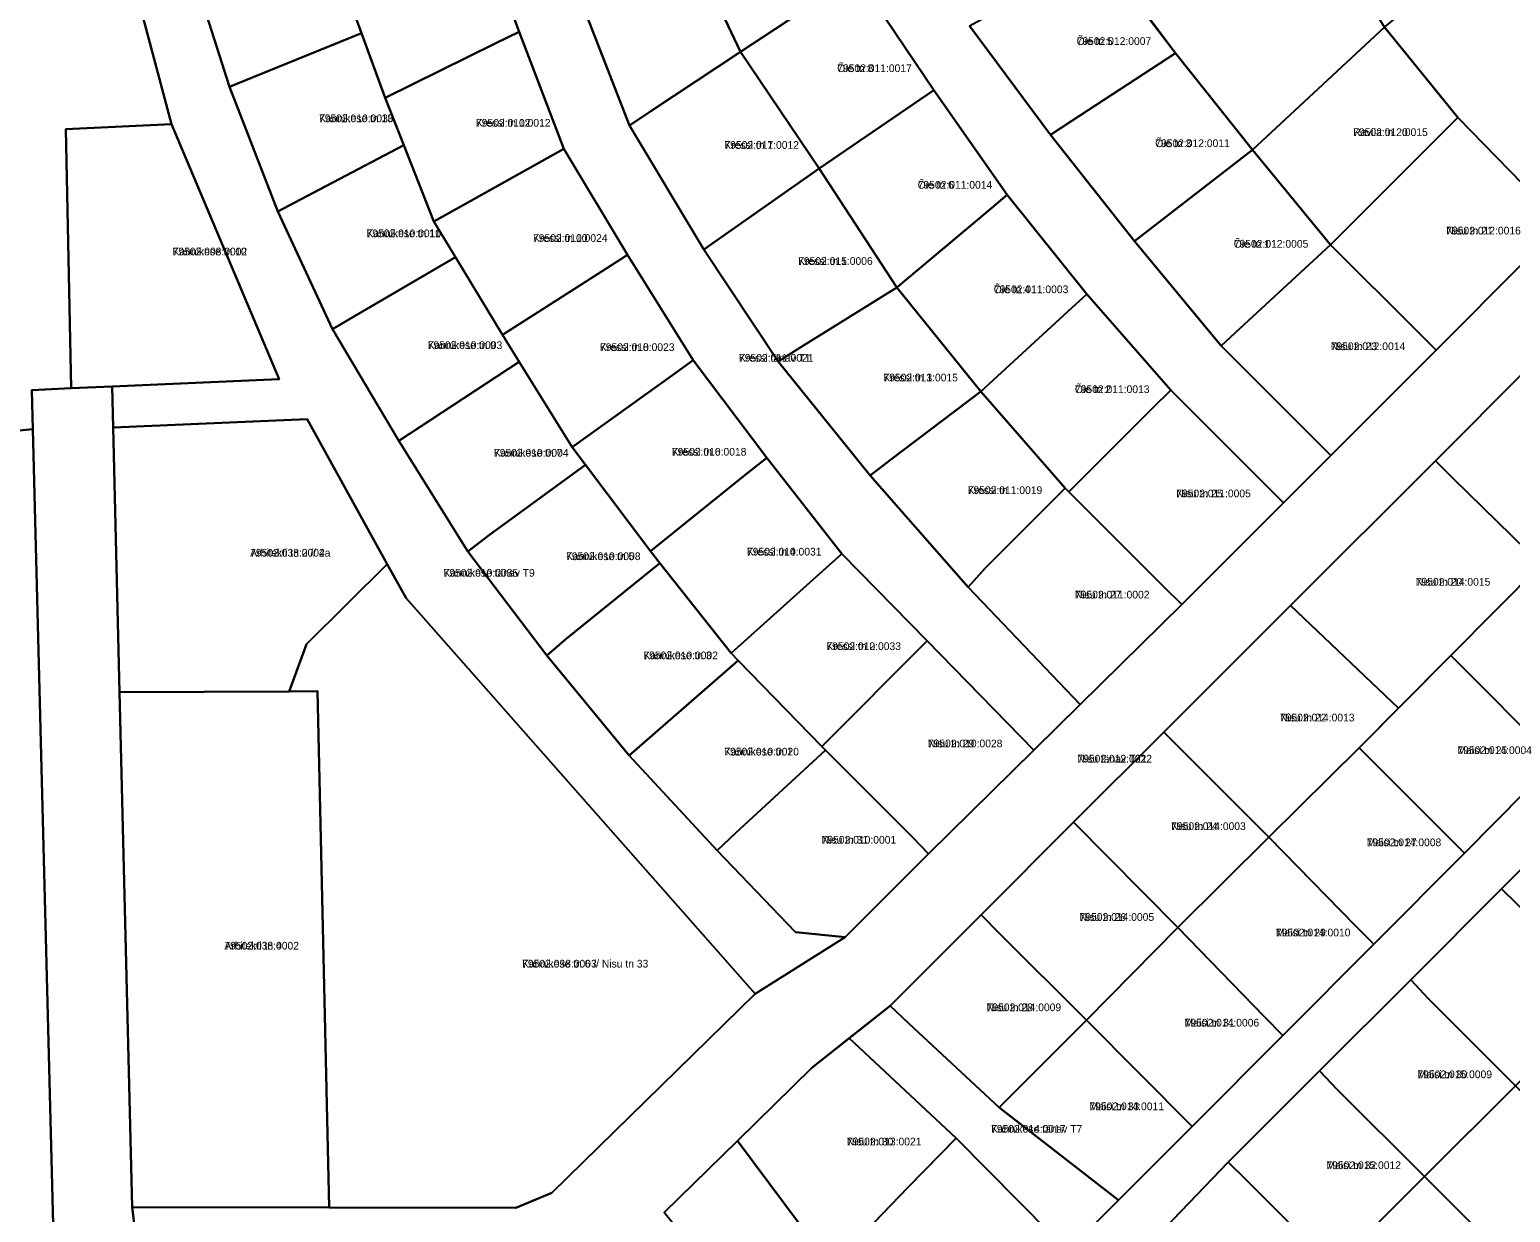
# Model space of a CAD drawing. Extents: x 643847 to 663718, y 6468443 to 6482775.
# Drawn here: x 656790.1 to 657078.1, y 6473214.5 to 6473444.7 of the extents above; entities that cross this region are included whole.
import ezdxf

# ---------------------------------------------------------------- set-up
doc = ezdxf.new("R2010")
doc.units = 0
for name, color, linetype in [('L_AADRESS', 7, 'Continuous'), ('PIIR', 7, 'Continuous'), ('TUNNUS', 7, 'Continuous')]:
    doc.layers.add(name, color=color, linetype=linetype)

msp = doc.modelspace()

# ---------------------------------------------------------------- linework, layer by layer
at = {"layer": 'PIIR'}
for points in [[(656718.25, 6473658.32), (656752.74, 6473658.98), (656787.22, 6473659.64), (656792.5, 6473558.64), (656800.84, 6473489.67), (656817.69, 6473426.27), (656797.16, 6473425.28), (656798.18, 6473374.91), (656790.5, 6473374.54), (656790.7, 6473366.93), (656769.95, 6473364.85), (656749.21, 6473362.78), (656739.36, 6473361.79), (656729.52, 6473360.81), (656726.36, 6473387.07), (656723.2, 6473413.33), (656721.64, 6473423.71), (656721.23, 6473450.89), (656720.82, 6473478.08), (656720.07, 6473532.43), (656719.62, 6473562.99), (656719.2, 6473593.62), (656718.72, 6473625.97)], [(657053.61, 6473445.13), (657046.25, 6473438.31), (657027.92, 6473421.32), (657012.99, 6473440.11), (657007.23, 6473447.67), (657010.98, 6473450.53), (657006.08, 6473457.29), (657002.1, 6473454.4), (656998.46, 6473459.19), (656985.57, 6473479.4), (656982.68, 6473484.38), (657020.5, 6473496.13)], [(656950.9, 6473455.25), (656946.73, 6473452.5), (656928.39, 6473440.38), (656915.67, 6473467.18), (656932.95, 6473476.86), (656937.24, 6473479.2)], [(656828.96, 6473433.58), (656821, 6473458.58), (656825.86, 6473459.79), (656848.01, 6473465.27), (656850.12, 6473456.42), (656854.66, 6473444.01), (656833.59, 6473435.46)], [(656906.77, 6473426.03), (656895.2, 6473455.75), (656915.67, 6473467.18), (656928.39, 6473440.38), (656910.94, 6473428.79)], [(656885.28, 6473444.24), (656880.79, 6473442.03), (656859.26, 6473431.42), (656854.66, 6473444.01), (656850.12, 6473456.42), (656873.41, 6473462.13), (656878.26, 6473463.32)], [(656972.93, 6473445.44), (656977.32, 6473447.81), (656998.46, 6473459.19), (657012.99, 6473440.11), (656992.82, 6473426.95), (656988.63, 6473424.21)], [(656965.95, 6473432.93), (656943.69, 6473417.67), (656928.39, 6473440.38), (656946.73, 6473452.5), (656950.9, 6473455.25)], [(657067.89, 6473427.59), (657060.81, 6473420.51), (657043.14, 6473402.82), (657027.92, 6473421.32), (657046.25, 6473438.31), (657053.61, 6473445.13)], [(656828.96, 6473433.58), (656833.59, 6473435.46), (656854.66, 6473444.01), (656859.26, 6473431.42), (656862.89, 6473422.19), (656842.78, 6473411.64), (656838.35, 6473409.32)], [(656894.01, 6473421.47), (656889.69, 6473419.06), (656868.72, 6473407.36), (656862.89, 6473422.19), (656859.26, 6473431.42), (656880.79, 6473442.03), (656885.28, 6473444.24)], [(656906.77, 6473426.03), (656910.94, 6473428.79), (656928.39, 6473440.38), (656943.69, 6473417.67), (656921.24, 6473401.89)], [(656988.63, 6473424.21), (656992.82, 6473426.95), (657012.99, 6473440.11), (657027.92, 6473421.32), (657005.02, 6473403.53)], [(656980.22, 6473412.53), (656976.39, 6473409.31), (656958.77, 6473394.52), (656943.69, 6473417.67), (656965.95, 6473432.93)], [(657088.12, 6473406.82), (657081.05, 6473399.75), (657063.65, 6473382.33), (657060.12, 6473385.87), (657043.14, 6473402.82), (657060.81, 6473420.51), (657067.89, 6473427.59)], [(656838.66, 6473376.66), (656806.12, 6473375.23), (656798.18, 6473374.91), (656797.16, 6473425.28), (656817.69, 6473426.27)], [(656838.35, 6473409.32), (656842.78, 6473411.64), (656862.89, 6473422.19), (656868.72, 6473407.36), (656872.92, 6473400.4), (656853.31, 6473388.94), (656849.01, 6473386.39)], [(656889.69, 6473419.06), (656894.01, 6473421.47), (656906.39, 6473400.85), (656902.18, 6473398.16), (656882.04, 6473385.29), (656872.92, 6473400.4), (656868.72, 6473407.36)], [(657005.02, 6473403.53), (657027.92, 6473421.32), (657043.14, 6473402.82), (657025.49, 6473386.55), (657021.82, 6473383.17)], [(656921.24, 6473401.89), (656943.69, 6473417.67), (656958.77, 6473394.52), (656940.11, 6473382.88), (656935.66, 6473380.13)], [(656995.72, 6473393.19), (656992.04, 6473389.81), (656975.08, 6473374.26), (656958.77, 6473394.52), (656976.39, 6473409.31), (656980.22, 6473412.53)], [(657043.15, 6473361.81), (657021.82, 6473383.17), (657025.49, 6473386.55), (657043.14, 6473402.82), (657060.12, 6473385.87), (657063.65, 6473382.33)], [(656849.01, 6473386.39), (656853.31, 6473388.94), (656872.92, 6473400.4), (656882.04, 6473385.29), (656885.33, 6473380.02), (656866.07, 6473367.42), (656861.88, 6473364.68)], [(656919.18, 6473380.36), (656915.12, 6473377.44), (656895.63, 6473363.45), (656885.33, 6473380.02), (656882.04, 6473385.29), (656902.18, 6473398.16), (656906.39, 6473400.85)], [(656935.66, 6473380.13), (656940.11, 6473382.88), (656958.77, 6473394.52), (656975.08, 6473374.26), (656957.55, 6473360.96), (656953.57, 6473357.94)], [(657012.04, 6473374.53), (657008.51, 6473371), (656992.25, 6473354.74), (656991.52, 6473355.44), (656975.08, 6473374.26), (656992.04, 6473389.81), (656995.72, 6473393.19)], [(656861.88, 6473364.68), (656866.07, 6473367.42), (656885.33, 6473380.02), (656895.63, 6473363.45), (656898.2, 6473360.01), (656879.3, 6473346.17), (656875.32, 6473343.16)], [(656933.45, 6473361.38), (656929.55, 6473358.25), (656910.85, 6473343.22), (656898.2, 6473360.01), (656895.63, 6473363.45), (656915.12, 6473377.44), (656919.18, 6473380.36)], [(657081.2, 6473378.47), (657084.73, 6473374.93), (657101.71, 6473357.97), (657084.06, 6473340.59), (657067.06, 6473357.25), (657063.53, 6473360.78)], [(656972.65, 6473336.19), (656953.57, 6473357.94), (656957.55, 6473360.96), (656975.08, 6473374.26), (656991.52, 6473355.44), (656975.97, 6473339.87)], [(657014.17, 6473332.82), (657010.64, 6473336.35), (656992.25, 6473354.74), (657008.51, 6473371), (657012.04, 6473374.53), (657033.96, 6473352.62)], [(656790.7, 6473366.93), (656801.34, 6472950.95), (656764.01, 6472929.76), (656764.01, 6472929.85), (656761.06, 6472992.69), (656754.8, 6473139.19), (656751.49, 6473222.87), (656750.35, 6473292.82), (656749.21, 6473362.78), (656769.95, 6473364.85)], [(656844.09, 6473368.89), (656859.66, 6473340.67), (656843.97, 6473325.13), (656840.57, 6473315.9), (656807.58, 6473315.74), (656806.32, 6473367.26)], [(656944.37, 6473339.37), (656926.52, 6473323.33), (656912.7, 6473340.87), (656910.85, 6473343.22), (656929.55, 6473358.25), (656933.45, 6473361.38), (656948.08, 6473342.71)], [(656875.32, 6473343.16), (656879.3, 6473346.17), (656898.2, 6473360.01), (656910.85, 6473343.22), (656912.7, 6473340.87), (656894.48, 6473326.13), (656890.67, 6473322.91)], [(657063.53, 6473360.78), (657067.06, 6473357.25), (657084.06, 6473340.59), (657066.52, 6473322.89), (657056.34, 6473312.63), (657035.34, 6473332.61)], [(656994.41, 6473313.34), (656972.65, 6473336.19), (656975.97, 6473339.87), (656991.52, 6473355.44), (656992.25, 6473354.74), (657010.64, 6473336.35), (657014.17, 6473332.82)], [(656859.66, 6473340.67), (656863.33, 6473334.03), (656931.22, 6473257.05), (656891.66, 6473218.36), (656884.69, 6473215.4), (656848.38, 6473215.47), (656846.08, 6473315.93), (656840.57, 6473315.9), (656843.97, 6473325.13)], [(656890.67, 6473322.91), (656894.48, 6473326.13), (656912.7, 6473340.87), (656926.52, 6473323.33), (656927.92, 6473321.9), (656906.69, 6473303.46)], [(656948.08, 6473342.71), (656964.67, 6473325.73), (656944.17, 6473305.22), (656927.92, 6473321.9), (656926.52, 6473323.33), (656944.37, 6473339.37)], [(657086.91, 6473302.43), (657066.52, 6473322.89), (657084.06, 6473340.59), (657104.68, 6473320.12)], [(657056.34, 6473312.63), (657048.68, 6473304.93), (657031.11, 6473287.52), (657010.71, 6473307.98), (657035.34, 6473332.61)], [(656964.95, 6473284.3), (656961.84, 6473287.55), (656944.88, 6473304.5), (656944.17, 6473305.22), (656964.67, 6473325.73), (656985.42, 6473304.48)], [(656906.69, 6473303.46), (656927.92, 6473321.9), (656944.17, 6473305.22), (656944.88, 6473304.5), (656927.48, 6473288.38), (656923.81, 6473284.98)], [(657066.52, 6473322.89), (657086.91, 6473302.43), (657069.2, 6473284.42), (657065.66, 6473287.96), (657048.68, 6473304.93)], [(656807.58, 6473315.74), (656840.57, 6473315.9), (656846.08, 6473315.93), (656848.38, 6473215.47), (656810.02, 6473215.56)], [(657010.71, 6473307.98), (657031.11, 6473287.52), (657013.45, 6473269.98), (656993.16, 6473290.44)], [(656948.73, 6473268.09), (656939.03, 6473269.07), (656923.81, 6473284.98), (656927.48, 6473288.38), (656944.88, 6473304.5), (656961.84, 6473287.55), (656964.95, 6473284.3)], [(657051.52, 6473266.75), (657047.99, 6473270.28), (657031.11, 6473287.52), (657048.68, 6473304.93), (657065.66, 6473287.96), (657069.2, 6473284.42)], [(657093.94, 6473295.05), (657114.44, 6473274.55), (657097.18, 6473257.15), (657076.39, 6473277.51)], [(656993.16, 6473290.44), (657013.45, 6473269.98), (656995.65, 6473251.91), (656978.67, 6473268.87), (656975.17, 6473272.43)], [(657033.83, 6473248.98), (657030.3, 6473252.62), (657013.45, 6473269.98), (657031.11, 6473287.52), (657047.99, 6473270.28), (657051.52, 6473266.75)], [(657076.39, 6473277.51), (657097.18, 6473257.15), (657079.09, 6473239.19), (657062.12, 6473256.16), (657058.71, 6473259.82)], [(656975.17, 6473272.43), (656978.67, 6473268.87), (656995.65, 6473251.91), (656978.69, 6473234.94), (656961.11, 6473251.32), (656957.44, 6473254.72)], [(657016.21, 6473231.28), (656995.65, 6473251.91), (657013.45, 6473269.98), (657030.3, 6473252.62), (657033.83, 6473248.98)], [(657058.71, 6473259.82), (657062.12, 6473256.16), (657079.09, 6473239.19), (657061.41, 6473221.51), (657044.44, 6473238.48), (657040.97, 6473242.08)], [(656957.44, 6473254.72), (656961.11, 6473251.32), (656978.69, 6473234.94), (657001.91, 6473216.92), (656990.42, 6473205.37), (656988.59, 6473210.49), (656970.32, 6473229.01), (656949.48, 6473248.41)], [(657001.91, 6473216.92), (656978.69, 6473234.94), (656995.65, 6473251.91), (657016.21, 6473231.28)], [(656927.78, 6473228.48), (656942.22, 6473242.68), (656949.48, 6473248.41), (656970.32, 6473229.01), (656960.96, 6473219.45), (656946.04, 6473203.94)], [(657040.97, 6473242.08), (657044.44, 6473238.48), (657061.41, 6473221.51), (657043.73, 6473203.84), (657026.77, 6473220.81), (657023.24, 6473224.34)], [(657081.94, 6473201.01), (657078.39, 6473204.55), (657061.41, 6473221.51), (657079.09, 6473239.19), (657099.61, 6473218.69)], [(656927.78, 6473228.48), (656946.04, 6473203.94), (656942.72, 6473200.49), (656932.95, 6473190.36), (656913.53, 6473214.49)], [(656990.42, 6473205.37), (656978.95, 6473193.84), (656970.35, 6473181.71), (656942.72, 6473200.49), (656946.04, 6473203.94), (656960.96, 6473219.45), (656970.32, 6473229.01), (656988.59, 6473210.49)], [(657023.24, 6473224.34), (657026.77, 6473220.81), (657043.73, 6473203.84), (657026.93, 6473187.02), (657013.7, 6473207.33), (657010.97, 6473211.52)], [(657064.25, 6473183.33), (657060.71, 6473186.87), (657043.73, 6473203.84), (657061.41, 6473221.51), (657078.39, 6473204.55), (657081.94, 6473201.01)]]:
    msp.add_lwpolyline(points, close=True, dxfattribs=at)
for points in [[(656821, 6473458.58), (656828.96, 6473433.58), (656838.35, 6473409.32), (656849.01, 6473386.39), (656861.88, 6473364.68), (656875.32, 6473343.16), (656890.67, 6473322.91), (656906.69, 6473303.46), (656923.81, 6473284.98), (656939.03, 6473269.07), (656948.73, 6473268.09), (656931.22, 6473257.05), (656863.33, 6473334.03), (656859.66, 6473340.67), (656844.09, 6473368.89), (656806.32, 6473367.26), (656806.12, 6473375.23), (656838.66, 6473376.66), (656817.69, 6473426.27), (656800.84, 6473489.67)], [(656895.2, 6473455.75), (656906.77, 6473426.03), (656921.24, 6473401.89), (656935.66, 6473380.13), (656953.57, 6473357.94), (656972.65, 6473336.19), (656994.41, 6473313.34), (656985.42, 6473304.48), (656964.67, 6473325.73), (656948.08, 6473342.71), (656933.45, 6473361.38), (656919.18, 6473380.36), (656906.39, 6473400.85), (656894.01, 6473421.47), (656885.28, 6473444.24), (656878.26, 6473463.32)], [(657088.12, 6473406.82), (657067.89, 6473427.59), (657053.61, 6473445.13), (657074.71, 6473462.34), (657087.59, 6473446.94)], [(656972.93, 6473445.44), (656988.63, 6473424.21), (657005.02, 6473403.53), (657021.82, 6473383.17), (657043.15, 6473361.81), (657033.96, 6473352.62), (657012.04, 6473374.53), (656995.72, 6473393.19), (656980.22, 6473412.53), (656965.95, 6473432.93), (656950.9, 6473455.25)], [(656812.01, 6473199.67), (656810.02, 6473215.56), (656848.38, 6473215.47), (656884.69, 6473215.4), (656891.66, 6473218.36), (656931.22, 6473257.05), (656948.73, 6473268.09), (656964.95, 6473284.3), (656985.42, 6473304.48), (656994.41, 6473313.34), (657014.17, 6473332.82), (657033.96, 6473352.62), (657043.15, 6473361.81), (657063.65, 6473382.33), (657081.05, 6473399.75)], [(657081.2, 6473378.47), (657063.53, 6473360.78), (657035.34, 6473332.61), (657010.71, 6473307.98), (656993.16, 6473290.44), (656975.17, 6473272.43), (656957.44, 6473254.72), (656942.22, 6473242.68), (656927.78, 6473228.48), (656913.53, 6473214.49)], [(656801.34, 6472950.95), (656790.7, 6473366.93), (656790.5, 6473374.54), (656798.18, 6473374.91), (656806.12, 6473375.23), (656806.32, 6473367.26), (656807.58, 6473315.74), (656810.02, 6473215.56), (656812.01, 6473199.67)], [(656978.95, 6473193.84), (657001.91, 6473216.92), (657016.21, 6473231.28), (657033.83, 6473248.98), (657051.52, 6473266.75), (657069.2, 6473284.42), (657086.91, 6473302.43), (657104.68, 6473320.12), (657122.23, 6473337.46), (657143.42, 6473358.7), (657150.53, 6473351.64), (657129.29, 6473330.4), (657111.62, 6473312.73), (657093.94, 6473295.05), (657076.39, 6473277.51), (657058.71, 6473259.82), (657040.97, 6473242.08), (657023.24, 6473224.34), (657010.97, 6473211.52)]]:
    msp.add_lwpolyline(points, dxfattribs=at)

# ---------------------------------------------------------------- texts
at = {"layer": 'L_AADRESS'}
for s, p in [('Õie tn 5', (656993.74, 6473441.7)), ('Õie tn 8', (656947.17, 6473436.42)), ('Kannikese tn 13', (656846.38, 6473426.67)), ('Kressi tn 12', (656876.91, 6473425.8)), ('Ravila tn 20', (657047.53, 6473423.98)), ('Kressi tn 7', (656925.23, 6473421.49)), ('Õie tn 3', (657009.02, 6473421.82)), ('Õie tn 6', (656962.82, 6473413.73)), ('Kannikese tn 11', (656855.63, 6473404.29)), ('Kressi tn 10', (656888, 6473403.38)), ('Õie tn 1', (657024.3, 6473402.25)), ('Nisu tn 21', (657065.63, 6473404.82)), ('Kannikese tn 10', (656817.91, 6473400.75)), ('Kressi tn 5', (656939.57, 6473398.9)), ('Õie tn 4', (656977.62, 6473393.4)), ('Kannikese tn 9', (656867.52, 6473382.54)), ('Nisu tn 23', (657043.15, 6473382.32)), ('Kressi tn 8', (656901.03, 6473382.15)), ('Kressi tänav T1', (656928.06, 6473380.07)), ('Kressi tn 3', (656956.15, 6473376.23)), ('Õie tn 2', (656993.41, 6473373.96)), ('Kannikese tn 7', (656880.41, 6473361.59)), ('Kressi tn 6', (656915.01, 6473361.79)), ('Kressi tn 1', (656972.55, 6473354.32)), ('Nisu tn 25', (657013.11, 6473353.68)), ('Arhitekti tn 2 // 2a', (656832.99, 6473342.14)), ('Kressi tn 4', (656929.61, 6473342.35)), ('Kannikese tn 5', (656894.42, 6473341.46)), ('Kannikese tänav T9', (656870.61, 6473338.23)), ('Nisu tn 20', (657059.7, 6473336.48)), ('Nisu tn 27', (656993.41, 6473333.99)), ('Kannikese tn 3', (656909.47, 6473322.17)), ('Kressi tn 2', (656945.07, 6473323.96)), ('Nisu tn 22', (657033.29, 6473310.07)), ('Nisu tn 29', (656964.8, 6473305.03)), ('Kannikese tn 1', (656925.22, 6473303.44)), ('Nisu tänav T21', (656993.89, 6473302.07)), ('Maisi tn 25', (657067.79, 6473303.72)), ('Nisu tn 24', (657012.13, 6473288.93)), ('Nisu tn 31', (656944.14, 6473286.29)), ('Maisi tn 27', (657050.16, 6473285.79)), ('Nisu tn 26', (656994.31, 6473271.26)), ('Maisi tn 29', (657032.49, 6473268.24)), ('Arhitekti tn 4', (656827.98, 6473265.68)), ('Kannikese tn 6 // Nisu tn 33', (656885.89, 6473262.18)), ('Nisu tn 28', (656976.22, 6473253.69)), ('Maisi tn 31', (657014.74, 6473250.7)), ('Maisi tn 30', (657060.03, 6473240.65)), ('Maisi tn 33', (656996.23, 6473234.42)), ('Kannikese tänav T7', (656977.1, 6473230.04)), ('Nisu tn 30', (656949.05, 6473227.57)), ('Maisi tn 32', (657042.32, 6473222.96))]:
    msp.add_text(s, height=1.5, dxfattribs=at).set_placement(p)
at = {"layer": 'TUNNUS'}
for s, p in [('79502:012:0007', (656993.74, 6473441.7)), ('79502:011:0017', (656947.17, 6473436.42)), ('79502:010:0030', (656846.38, 6473426.67)), ('79502:010:0012', (656876.91, 6473425.8)), ('79502:012:0015', (657047.53, 6473423.98)), ('79502:011:0012', (656925.23, 6473421.49)), ('79502:012:0011', (657009.02, 6473421.82)), ('79502:011:0014', (656962.82, 6473413.73)), ('79502:010:0010', (656855.63, 6473404.29)), ('79502:010:0024', (656888, 6473403.38)), ('79502:012:0016', (657065.63, 6473404.82)), ('79502:008:0002', (656817.91, 6473400.75)), ('79502:012:0005', (657024.3, 6473402.25)), ('79502:011:0006', (656939.57, 6473398.9)), ('79502:011:0003', (656977.62, 6473393.4)), ('79502:010:0003', (656867.52, 6473382.54)), ('79502:012:0014', (657043.15, 6473382.32)), ('79502:010:0023', (656901.03, 6473382.15)), ('79502:011:0021', (656928.06, 6473380.07)), ('79502:011:0015', (656956.15, 6473376.23)), ('79502:011:0013', (656993.41, 6473373.96)), ('79502:010:0004', (656880.41, 6473361.59)), ('79502:010:0018', (656915.01, 6473361.79)), ('79502:011:0019', (656972.55, 6473354.32)), ('79502:011:0005', (657013.11, 6473353.68)), ('79502:038:0004', (656832.99, 6473342.14)), ('79502:010:0031', (656929.61, 6473342.35)), ('79502:010:0008', (656894.42, 6473341.46)), ('79502:010:0035', (656870.61, 6473338.23)), ('79502:014:0015', (657059.7, 6473336.48)), ('79502:011:0002', (656993.41, 6473333.99)), ('79502:010:0002', (656909.47, 6473322.17)), ('79502:010:0033', (656945.07, 6473323.96)), ('79502:014:0013', (657033.29, 6473310.07)), ('79502:010:0028', (656964.8, 6473305.03)), ('79502:010:0020', (656925.22, 6473303.44)), ('79502:012:0022', (656993.89, 6473302.07)), ('79502:014:0004', (657067.79, 6473303.72)), ('79502:014:0003', (657012.13, 6473288.93)), ('79502:010:0001', (656944.14, 6473286.29)), ('79502:014:0008', (657050.16, 6473285.79)), ('79502:014:0005', (656994.31, 6473271.26)), ('79502:014:0010', (657032.49, 6473268.24)), ('79502:038:0002', (656827.98, 6473265.68)), ('79502:038:0003', (656885.89, 6473262.18)), ('79502:014:0009', (656976.22, 6473253.69)), ('79502:014:0006', (657014.74, 6473250.7)), ('79502:015:0009', (657060.03, 6473240.65)), ('79502:014:0011', (656996.23, 6473234.42)), ('79502:014:0017', (656977.1, 6473230.04)), ('79502:013:0021', (656949.05, 6473227.57)), ('79502:015:0012', (657042.32, 6473222.96))]:
    msp.add_text(s, height=1.5, dxfattribs=at).set_placement(p)

doc.saveas('drawing.dxf')
